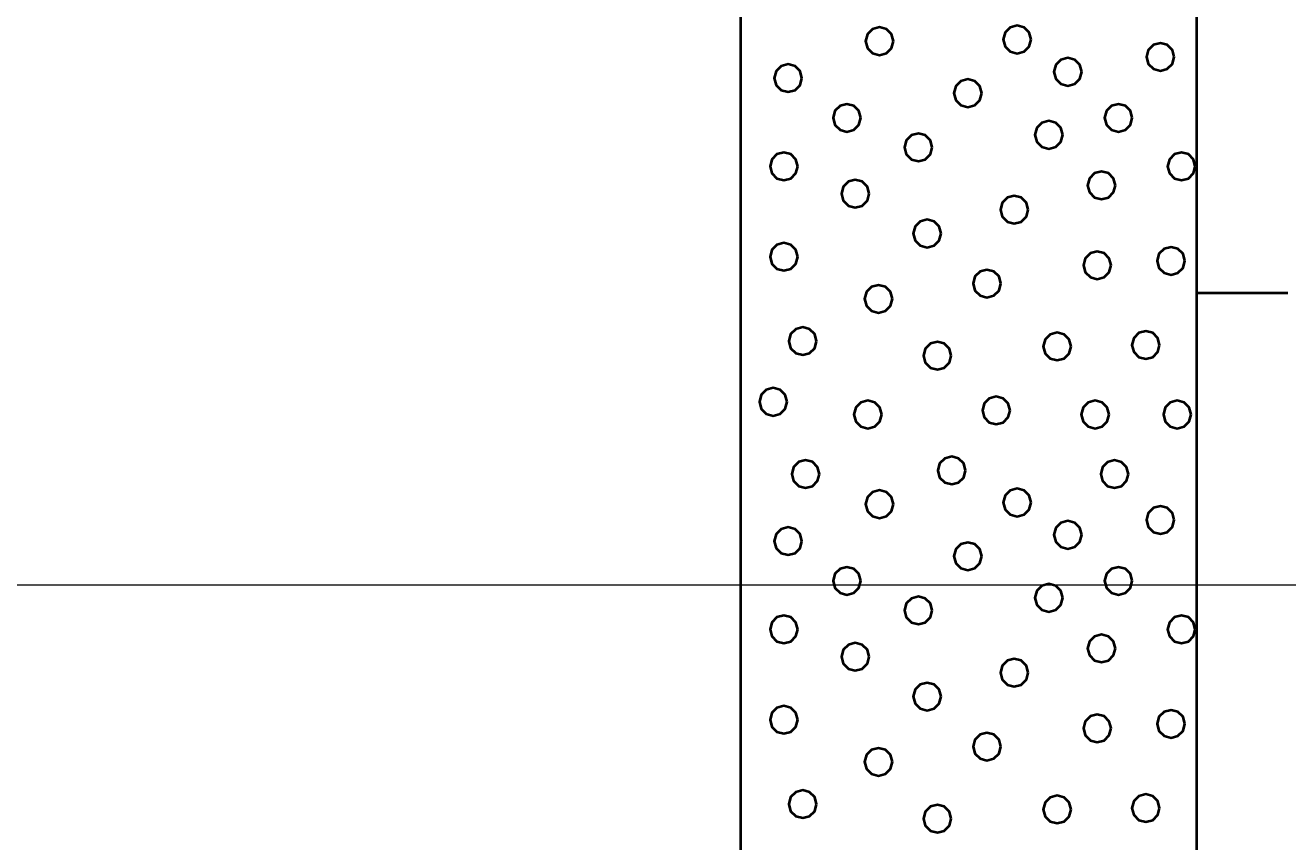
# Model space of a CAD drawing. Extents: x -582 to 653, y -817 to -3.
# Drawn here: x -45.24 to -38.32, y -700.96 to -696.48 of the extents above; entities that cross this region are included whole.
import ezdxf

# ---------------------------------------------------------------- set-up
doc = ezdxf.new("R2010")
doc.units = 0
doc.header["$LTSCALE"] = 0.4
doc.layers.add('27', color=7, linetype='Continuous', lineweight=40)
doc.layers.add('7', color=7, linetype='Continuous', lineweight=13)

msp = doc.modelspace()

# ---------------------------------------------------------------- linework, layer by layer
at = {"layer": '27'}
msp.add_line((-38.3189, -697.9526), (-38.8189, -697.9526), dxfattribs=at)
for points in [[(-41.3189, -693.6526), (-38.8189, -693.6526), (-38.8189, -720.1526), (-41.3189, -720.1526)], [(-40.482, -696.5705), (-40.4923, -696.5324), (-40.5201, -696.5045), (-40.5582, -696.4943), (-40.5963, -696.5045), (-40.6242, -696.5324), (-40.6344, -696.5705), (-40.6242, -696.6086), (-40.5963, -696.6365), (-40.5582, -696.6467), (-40.5201, -696.6365), (-40.4923, -696.6086)], [(-39.727, -696.5615), (-39.7372, -696.5234), (-39.7651, -696.4955), (-39.8032, -696.4853), (-39.8413, -696.4955), (-39.8692, -696.5234), (-39.8794, -696.5615), (-39.8692, -696.5996), (-39.8413, -696.6275), (-39.8032, -696.6377), (-39.7651, -696.6275), (-39.7372, -696.5996)], [(-38.9415, -696.6574), (-38.9517, -696.6193), (-38.9796, -696.5914), (-39.0177, -696.5812), (-39.0558, -696.5914), (-39.0837, -696.6193), (-39.0939, -696.6574), (-39.0837, -696.6955), (-39.0558, -696.7234), (-39.0177, -696.7336), (-38.9796, -696.7234), (-38.9517, -696.6955)], [(-39.4487, -696.7387), (-39.459, -696.7006), (-39.4868, -696.6727), (-39.5249, -696.6625), (-39.563, -696.6727), (-39.5909, -696.7006), (-39.6011, -696.7387), (-39.5909, -696.7768), (-39.563, -696.8047), (-39.5249, -696.8149), (-39.4868, -696.8047), (-39.459, -696.7768)], [(-40.9832, -696.7731), (-40.9934, -696.735), (-41.0213, -696.7071), (-41.0594, -696.6969), (-41.0975, -696.7071), (-41.1254, -696.735), (-41.1356, -696.7731), (-41.1254, -696.8112), (-41.0975, -696.839), (-41.0594, -696.8493), (-41.0213, -696.839), (-40.9934, -696.8112)], [(-39.9971, -696.8563), (-40.0073, -696.8182), (-40.0352, -696.7903), (-40.0733, -696.7801), (-40.1114, -696.7903), (-40.1393, -696.8182), (-40.1495, -696.8563), (-40.1393, -696.8944), (-40.1114, -696.9222), (-40.0733, -696.9325), (-40.0352, -696.9222), (-40.0073, -696.8944)], [(-40.6603, -696.9917), (-40.6705, -696.9536), (-40.6984, -696.9257), (-40.7365, -696.9155), (-40.7746, -696.9257), (-40.8025, -696.9536), (-40.8127, -696.9917), (-40.8025, -697.0298), (-40.7746, -697.0577), (-40.7365, -697.0679), (-40.6984, -697.0577), (-40.6705, -697.0298)], [(-39.1716, -696.9917), (-39.1818, -696.9536), (-39.2097, -696.9257), (-39.2478, -696.9155), (-39.2859, -696.9257), (-39.3138, -696.9536), (-39.324, -696.9917), (-39.3138, -697.0298), (-39.2859, -697.0577), (-39.2478, -697.0679), (-39.2097, -697.0577), (-39.1818, -697.0298)], [(-39.553, -697.0845), (-39.5632, -697.0464), (-39.5911, -697.0185), (-39.6292, -697.0083), (-39.6673, -697.0185), (-39.6952, -697.0464), (-39.7054, -697.0845), (-39.6952, -697.1226), (-39.6673, -697.1505), (-39.6292, -697.1607), (-39.5911, -697.1505), (-39.5632, -697.1226)], [(-40.2687, -697.1532), (-40.2789, -697.1151), (-40.3068, -697.0872), (-40.3449, -697.077), (-40.383, -697.0872), (-40.4109, -697.1151), (-40.4211, -697.1532), (-40.4109, -697.1913), (-40.383, -697.2192), (-40.3449, -697.2294), (-40.3068, -697.2192), (-40.2789, -697.1913)], [(-41.006, -697.2574), (-41.0163, -697.2193), (-41.0441, -697.1914), (-41.0822, -697.1812), (-41.1203, -697.1914), (-41.1482, -697.2193), (-41.1584, -697.2574), (-41.1482, -697.2955), (-41.1203, -697.3234), (-41.0822, -697.3336), (-41.0441, -697.3234), (-41.0163, -697.2955)], [(-38.8258, -697.2574), (-38.836, -697.2193), (-38.8639, -697.1914), (-38.902, -697.1812), (-38.9401, -697.1914), (-38.968, -697.2193), (-38.9782, -697.2574), (-38.968, -697.2955), (-38.9401, -697.3234), (-38.902, -697.3336), (-38.8639, -697.3234), (-38.836, -697.2955)], [(-39.2644, -697.3617), (-39.2746, -697.3236), (-39.3025, -697.2957), (-39.3406, -697.2855), (-39.3787, -697.2957), (-39.4066, -697.3236), (-39.4168, -697.3617), (-39.4066, -697.3998), (-39.3787, -697.4276), (-39.3406, -697.4379), (-39.3025, -697.4276), (-39.2746, -697.3998)], [(-40.6145, -697.4074), (-40.6247, -697.3693), (-40.6526, -697.3414), (-40.6907, -697.3312), (-40.7288, -697.3414), (-40.7567, -697.3693), (-40.7669, -697.4074), (-40.7567, -697.4455), (-40.7288, -697.4734), (-40.6907, -697.4836), (-40.6526, -697.4734), (-40.6247, -697.4455)], [(-39.7424, -697.4951), (-39.7526, -697.457), (-39.7805, -697.4291), (-39.8186, -697.4189), (-39.8567, -697.4291), (-39.8846, -697.457), (-39.8948, -697.4951), (-39.8846, -697.5332), (-39.8567, -697.5611), (-39.8186, -697.5713), (-39.7805, -697.5611), (-39.7526, -697.5332)], [(-40.2204, -697.6261), (-40.2306, -697.588), (-40.2585, -697.5601), (-40.2966, -697.5499), (-40.3347, -697.5601), (-40.3626, -697.588), (-40.3728, -697.6261), (-40.3626, -697.6642), (-40.3347, -697.6921), (-40.2966, -697.7023), (-40.2585, -697.6921), (-40.2306, -697.6642)], [(-41.006, -697.7532), (-41.0163, -697.7151), (-41.0441, -697.6872), (-41.0822, -697.677), (-41.1203, -697.6872), (-41.1482, -697.7151), (-41.1584, -697.7532), (-41.1482, -697.7913), (-41.1203, -697.8192), (-41.0822, -697.8294), (-41.0441, -697.8192), (-41.0163, -697.7913)], [(-38.883, -697.7761), (-38.8932, -697.738), (-38.9211, -697.7101), (-38.9592, -697.6999), (-38.9973, -697.7101), (-39.0252, -697.738), (-39.0354, -697.7761), (-39.0252, -697.8142), (-38.9973, -697.8421), (-38.9592, -697.8523), (-38.9211, -697.8421), (-38.8932, -697.8142)], [(-39.2873, -697.8002), (-39.2975, -697.7621), (-39.3254, -697.7343), (-39.3635, -697.724), (-39.4016, -697.7343), (-39.4295, -697.7621), (-39.4397, -697.8002), (-39.4295, -697.8383), (-39.4016, -697.8662), (-39.3635, -697.8764), (-39.3254, -697.8662), (-39.2975, -697.8383)], [(-39.8924, -697.9007), (-39.9026, -697.8626), (-39.9305, -697.8347), (-39.9686, -697.8245), (-40.0067, -697.8347), (-40.0346, -697.8626), (-40.0448, -697.9007), (-40.0346, -697.9388), (-40.0067, -697.9667), (-39.9686, -697.9769), (-39.9305, -697.9667), (-39.9026, -697.9388)], [(-40.4874, -697.9846), (-40.4976, -697.9465), (-40.5255, -697.9186), (-40.5636, -697.9084), (-40.6017, -697.9186), (-40.6296, -697.9465), (-40.6398, -697.9846), (-40.6296, -698.0227), (-40.6017, -698.0506), (-40.5636, -698.0608), (-40.5255, -698.0506), (-40.4976, -698.0227)], [(-40.9031, -698.2159), (-40.9133, -698.1778), (-40.9412, -698.15), (-40.9793, -698.1397), (-41.0174, -698.15), (-41.0453, -698.1778), (-41.0555, -698.2159), (-41.0453, -698.254), (-41.0174, -698.2819), (-40.9793, -698.2921), (-40.9412, -698.2819), (-40.9133, -698.254)], [(-39.5072, -698.2452), (-39.5174, -698.2071), (-39.5453, -698.1792), (-39.5834, -698.169), (-39.6215, -698.1792), (-39.6494, -698.2071), (-39.6596, -698.2452), (-39.6494, -698.2833), (-39.6215, -698.3112), (-39.5834, -698.3214), (-39.5453, -698.3112), (-39.5174, -698.2833)], [(-39.0216, -698.2376), (-39.0318, -698.1995), (-39.0597, -698.1716), (-39.0978, -698.1614), (-39.1359, -698.1716), (-39.1638, -698.1995), (-39.174, -698.2376), (-39.1638, -698.2757), (-39.1359, -698.3036), (-39.0978, -698.3138), (-39.0597, -698.3036), (-39.0318, -698.2757)], [(-40.1645, -698.296), (-40.1747, -698.2579), (-40.2026, -698.23), (-40.2407, -698.2198), (-40.2788, -698.23), (-40.3067, -698.2579), (-40.3169, -698.296), (-40.3067, -698.3341), (-40.2788, -698.362), (-40.2407, -698.3722), (-40.2026, -698.362), (-40.1747, -698.3341)], [(-41.0645, -698.549), (-41.0747, -698.5109), (-41.1026, -698.483), (-41.1407, -698.4728), (-41.1788, -698.483), (-41.2067, -698.5109), (-41.2169, -698.549), (-41.2067, -698.5871), (-41.1788, -698.615), (-41.1407, -698.6252), (-41.1026, -698.615), (-41.0747, -698.5871)], [(-40.5458, -698.6189), (-40.5561, -698.5808), (-40.5839, -698.5529), (-40.622, -698.5427), (-40.6601, -698.5529), (-40.688, -698.5808), (-40.6982, -698.6189), (-40.688, -698.657), (-40.6601, -698.6849), (-40.622, -698.6951), (-40.5839, -698.6849), (-40.5561, -698.657)], [(-39.8416, -698.5961), (-39.8518, -698.558), (-39.8797, -698.5301), (-39.9178, -698.5199), (-39.9559, -698.5301), (-39.9838, -698.558), (-39.994, -698.5961), (-39.9838, -698.6342), (-39.9559, -698.662), (-39.9178, -698.6723), (-39.8797, -698.662), (-39.8518, -698.6342)], [(-39.2987, -698.6189), (-39.3089, -698.5808), (-39.3368, -698.5529), (-39.3749, -698.5427), (-39.413, -698.5529), (-39.4409, -698.5808), (-39.4511, -698.6189), (-39.4409, -698.657), (-39.413, -698.6849), (-39.3749, -698.6951), (-39.3368, -698.6849), (-39.3089, -698.657)], [(-38.8487, -698.6189), (-38.8589, -698.5808), (-38.8868, -698.5529), (-38.9249, -698.5427), (-38.963, -698.5529), (-38.9909, -698.5808), (-39.0011, -698.6189), (-38.9909, -698.657), (-38.963, -698.6849), (-38.9249, -698.6951), (-38.8868, -698.6849), (-38.8589, -698.657)], [(-40.887, -698.9452), (-40.8972, -698.9071), (-40.9251, -698.8792), (-40.9632, -698.869), (-41.0013, -698.8792), (-41.0292, -698.9071), (-41.0394, -698.9452), (-41.0292, -698.9833), (-41.0013, -699.0112), (-40.9632, -699.0214), (-40.9251, -699.0112), (-40.8972, -698.9833)], [(-40.086, -698.9256), (-40.0962, -698.8875), (-40.1241, -698.8596), (-40.1622, -698.8494), (-40.2003, -698.8596), (-40.2282, -698.8875), (-40.2384, -698.9256), (-40.2282, -698.9637), (-40.2003, -698.9916), (-40.1622, -699.0018), (-40.1241, -698.9916), (-40.0962, -698.9637)], [(-39.1924, -698.9453), (-39.2026, -698.9072), (-39.2305, -698.8793), (-39.2686, -698.8691), (-39.3067, -698.8793), (-39.3346, -698.9072), (-39.3448, -698.9453), (-39.3346, -698.9834), (-39.3067, -699.0113), (-39.2686, -699.0215), (-39.2305, -699.0113), (-39.2026, -698.9834)], [(-39.727, -699.1015), (-39.7372, -699.0634), (-39.7651, -699.0355), (-39.8032, -699.0253), (-39.8413, -699.0355), (-39.8692, -699.0634), (-39.8794, -699.1015), (-39.8692, -699.1396), (-39.8413, -699.1675), (-39.8032, -699.1777), (-39.7651, -699.1675), (-39.7372, -699.1396)], [(-40.482, -699.1105), (-40.4923, -699.0724), (-40.5201, -699.0445), (-40.5582, -699.0343), (-40.5963, -699.0445), (-40.6242, -699.0724), (-40.6344, -699.1105), (-40.6242, -699.1486), (-40.5963, -699.1765), (-40.5582, -699.1867), (-40.5201, -699.1765), (-40.4923, -699.1486)], [(-38.9415, -699.1974), (-38.9517, -699.1593), (-38.9796, -699.1314), (-39.0177, -699.1212), (-39.0558, -699.1314), (-39.0837, -699.1593), (-39.0939, -699.1974), (-39.0837, -699.2355), (-39.0558, -699.2634), (-39.0177, -699.2736), (-38.9796, -699.2634), (-38.9517, -699.2355)], [(-40.9832, -699.3131), (-40.9934, -699.275), (-41.0213, -699.2471), (-41.0594, -699.2369), (-41.0975, -699.2471), (-41.1254, -699.275), (-41.1356, -699.3131), (-41.1254, -699.3512), (-41.0975, -699.379), (-41.0594, -699.3893), (-41.0213, -699.379), (-40.9934, -699.3512)], [(-39.4487, -699.2787), (-39.459, -699.2406), (-39.4868, -699.2127), (-39.5249, -699.2025), (-39.563, -699.2127), (-39.5909, -699.2406), (-39.6011, -699.2787), (-39.5909, -699.3168), (-39.563, -699.3447), (-39.5249, -699.3549), (-39.4868, -699.3447), (-39.459, -699.3168)], [(-39.9971, -699.3963), (-40.0073, -699.3582), (-40.0352, -699.3303), (-40.0733, -699.3201), (-40.1114, -699.3303), (-40.1393, -699.3582), (-40.1495, -699.3963), (-40.1393, -699.4344), (-40.1114, -699.4622), (-40.0733, -699.4725), (-40.0352, -699.4622), (-40.0073, -699.4344)], [(-40.6603, -699.5317), (-40.6705, -699.4936), (-40.6984, -699.4657), (-40.7365, -699.4555), (-40.7746, -699.4657), (-40.8025, -699.4936), (-40.8127, -699.5317), (-40.8025, -699.5698), (-40.7746, -699.5977), (-40.7365, -699.6079), (-40.6984, -699.5977), (-40.6705, -699.5698)], [(-39.1716, -699.5317), (-39.1818, -699.4936), (-39.2097, -699.4657), (-39.2478, -699.4555), (-39.2859, -699.4657), (-39.3138, -699.4936), (-39.324, -699.5317), (-39.3138, -699.5698), (-39.2859, -699.5977), (-39.2478, -699.6079), (-39.2097, -699.5977), (-39.1818, -699.5698)], [(-39.553, -699.6245), (-39.5632, -699.5864), (-39.5911, -699.5585), (-39.6292, -699.5483), (-39.6673, -699.5585), (-39.6952, -699.5864), (-39.7054, -699.6245), (-39.6952, -699.6626), (-39.6673, -699.6905), (-39.6292, -699.7007), (-39.5911, -699.6905), (-39.5632, -699.6626)], [(-40.2687, -699.6932), (-40.2789, -699.6551), (-40.3068, -699.6272), (-40.3449, -699.617), (-40.383, -699.6272), (-40.4109, -699.6551), (-40.4211, -699.6932), (-40.4109, -699.7313), (-40.383, -699.7592), (-40.3449, -699.7694), (-40.3068, -699.7592), (-40.2789, -699.7313)], [(-41.006, -699.7974), (-41.0163, -699.7593), (-41.0441, -699.7314), (-41.0822, -699.7212), (-41.1203, -699.7314), (-41.1482, -699.7593), (-41.1584, -699.7974), (-41.1482, -699.8355), (-41.1203, -699.8634), (-41.0822, -699.8736), (-41.0441, -699.8634), (-41.0163, -699.8355)], [(-38.8258, -699.7974), (-38.836, -699.7593), (-38.8639, -699.7314), (-38.902, -699.7212), (-38.9401, -699.7314), (-38.968, -699.7593), (-38.9782, -699.7974), (-38.968, -699.8355), (-38.9401, -699.8634), (-38.902, -699.8736), (-38.8639, -699.8634), (-38.836, -699.8355)], [(-39.2644, -699.9017), (-39.2746, -699.8636), (-39.3025, -699.8357), (-39.3406, -699.8255), (-39.3787, -699.8357), (-39.4066, -699.8636), (-39.4168, -699.9017), (-39.4066, -699.9398), (-39.3787, -699.9676), (-39.3406, -699.9779), (-39.3025, -699.9676), (-39.2746, -699.9398)], [(-40.6145, -699.9474), (-40.6247, -699.9093), (-40.6526, -699.8814), (-40.6907, -699.8712), (-40.7288, -699.8814), (-40.7567, -699.9093), (-40.7669, -699.9474), (-40.7567, -699.9855), (-40.7288, -700.0134), (-40.6907, -700.0236), (-40.6526, -700.0134), (-40.6247, -699.9855)], [(-39.7424, -700.0351), (-39.7526, -699.997), (-39.7805, -699.9691), (-39.8186, -699.9589), (-39.8567, -699.9691), (-39.8846, -699.997), (-39.8948, -700.0351), (-39.8846, -700.0732), (-39.8567, -700.1011), (-39.8186, -700.1113), (-39.7805, -700.1011), (-39.7526, -700.0732)], [(-40.2204, -700.1661), (-40.2306, -700.128), (-40.2585, -700.1001), (-40.2966, -700.0899), (-40.3347, -700.1001), (-40.3626, -700.128), (-40.3728, -700.1661), (-40.3626, -700.2042), (-40.3347, -700.2321), (-40.2966, -700.2423), (-40.2585, -700.2321), (-40.2306, -700.2042)], [(-41.006, -700.2932), (-41.0163, -700.2551), (-41.0441, -700.2272), (-41.0822, -700.217), (-41.1203, -700.2272), (-41.1482, -700.2551), (-41.1584, -700.2932), (-41.1482, -700.3313), (-41.1203, -700.3592), (-41.0822, -700.3694), (-41.0441, -700.3592), (-41.0163, -700.3313)], [(-39.2873, -700.3402), (-39.2975, -700.3021), (-39.3254, -700.2743), (-39.3635, -700.264), (-39.4016, -700.2743), (-39.4295, -700.3021), (-39.4397, -700.3402), (-39.4295, -700.3783), (-39.4016, -700.4062), (-39.3635, -700.4164), (-39.3254, -700.4062), (-39.2975, -700.3783)], [(-38.883, -700.3161), (-38.8932, -700.278), (-38.9211, -700.2501), (-38.9592, -700.2399), (-38.9973, -700.2501), (-39.0252, -700.278), (-39.0354, -700.3161), (-39.0252, -700.3542), (-38.9973, -700.3821), (-38.9592, -700.3923), (-38.9211, -700.3821), (-38.8932, -700.3542)], [(-39.8924, -700.4407), (-39.9026, -700.4026), (-39.9305, -700.3747), (-39.9686, -700.3645), (-40.0067, -700.3747), (-40.0346, -700.4026), (-40.0448, -700.4407), (-40.0346, -700.4788), (-40.0067, -700.5067), (-39.9686, -700.5169), (-39.9305, -700.5067), (-39.9026, -700.4788)], [(-40.4874, -700.5246), (-40.4976, -700.4865), (-40.5255, -700.4586), (-40.5636, -700.4484), (-40.6017, -700.4586), (-40.6296, -700.4865), (-40.6398, -700.5246), (-40.6296, -700.5627), (-40.6017, -700.5906), (-40.5636, -700.6008), (-40.5255, -700.5906), (-40.4976, -700.5627)], [(-40.9031, -700.7559), (-40.9133, -700.7178), (-40.9412, -700.69), (-40.9793, -700.6797), (-41.0174, -700.69), (-41.0453, -700.7178), (-41.0555, -700.7559), (-41.0453, -700.794), (-41.0174, -700.8219), (-40.9793, -700.8321), (-40.9412, -700.8219), (-40.9133, -700.794)], [(-40.1645, -700.836), (-40.1747, -700.7979), (-40.2026, -700.77), (-40.2407, -700.7598), (-40.2788, -700.77), (-40.3067, -700.7979), (-40.3169, -700.836), (-40.3067, -700.8741), (-40.2788, -700.902), (-40.2407, -700.9122), (-40.2026, -700.902), (-40.1747, -700.8741)], [(-39.5072, -700.7852), (-39.5174, -700.7471), (-39.5453, -700.7192), (-39.5834, -700.709), (-39.6215, -700.7192), (-39.6494, -700.7471), (-39.6596, -700.7852), (-39.6494, -700.8233), (-39.6215, -700.8512), (-39.5834, -700.8614), (-39.5453, -700.8512), (-39.5174, -700.8233)], [(-39.0216, -700.7776), (-39.0318, -700.7395), (-39.0597, -700.7116), (-39.0978, -700.7014), (-39.1359, -700.7116), (-39.1638, -700.7395), (-39.174, -700.7776), (-39.1638, -700.8157), (-39.1359, -700.8436), (-39.0978, -700.8538), (-39.0597, -700.8436), (-39.0318, -700.8157)]]:
    msp.add_lwpolyline(points, close=True, dxfattribs=at)
at = {"layer": '7'}
for p, q in [((-81.3332, -699.5526), (-41.3189, -699.5526)), ((-61.197, -699.5526), (-28.9686, -699.5526)), ((-38.8189, -699.5526), (9.9605, -699.5526))]:
    msp.add_line(p, q, dxfattribs=at)

doc.saveas('drawing.dxf')
